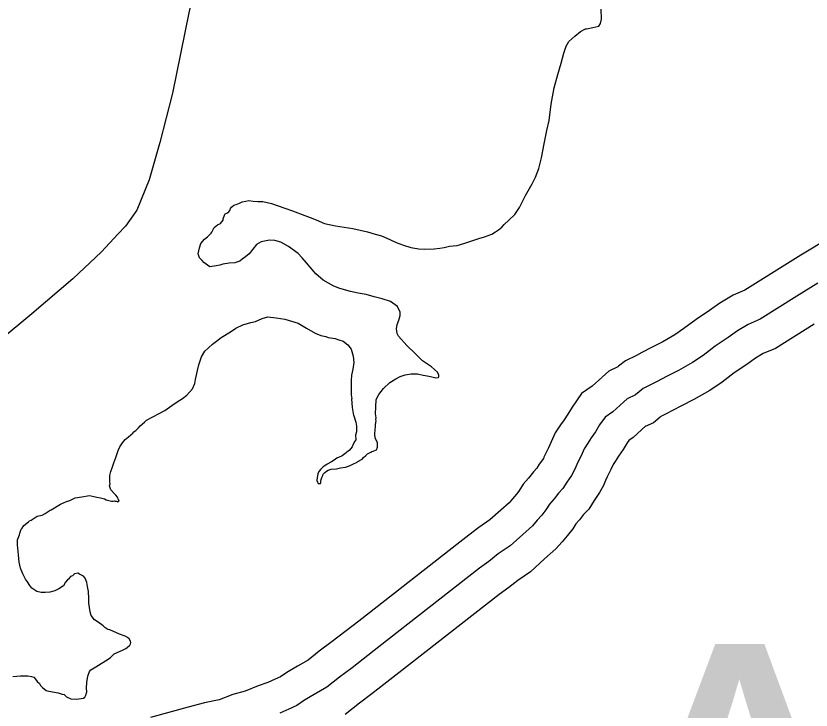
# Model space of a CAD drawing. Extents: x 31699 to 244310, y -8841 to 11474.
# Drawn here: x 148096.4 to 148338.6, y 1491 to 1702.5 of the extents above; entities that cross this region are included whole.
import ezdxf

# ---------------------------------------------------------------- set-up
doc = ezdxf.new("R2010")
doc.units = 0
for name, color, linetype in [('B_Logo', 7, 'Continuous'), ('G-ANNO-SYMB', 7, 'Continuous'), ('R_Draft', 7, 'Continuous'), ('R_Logo', 7, 'Continuous'), ('R_XS_EARTHWORK_STAGE2', 7, 'Continuous')]:
    doc.layers.add(name, color=color, linetype=linetype)

msp = doc.modelspace()

# ---------------------------------------------------------------- linework, layer by layer
at = {"layer": 'B_Logo'}
for points in [[(148340.67, 1621.12), (148334.23, 1617.14), (148323.07, 1610.12), (148319.41, 1608.56), (148316.22, 1606.6), (148313.3, 1604.58), (148309.39, 1601.88), (148305.67, 1599.12), (148302.42, 1596.9), (148298.16, 1594.46), (148294.58, 1592.64), (148291.72, 1591.15), (148289.92, 1590.2), (148287.46, 1588.99), (148286.27, 1588.04), (148285.14, 1587.1), (148282.55, 1585.88), (148281.56, 1585.01)], [(148281.56, 1585.01), (148278.16, 1581.92), (148275.83, 1580.32), (148274.17, 1577.91), (148272.91, 1575.83), (148271.65, 1573.96), (148270.59, 1572.35), (148269.46, 1570.68), (148268.53, 1568.54), (148267.54, 1566.53), (148266.88, 1565.2), (148266.28, 1563.79), (148265.62, 1562.52), (148264.16, 1560.45), (148262.97, 1558.51), (148261.64, 1557.17), (148260.31, 1555.36), (148258.91, 1553.82), (148257.79, 1552.01), (148256.59, 1550.47), (148255.2, 1548.87), (148253.73, 1547.19), (148250.74, 1544.51), (148246.96, 1541.1), (148243.3, 1538.62), (148240.44, 1536.34), (148237.58, 1534.26), (148206.93, 1510.27), (148198.75, 1503.97), (148194.89, 1501.09), (148191.04, 1498), (148187.18, 1495.79), (148184.32, 1494.11), (148181.92, 1492.44), (148179.46, 1491.36), (148176.8, 1490.08)]]:
    msp.add_lwpolyline(points, dxfattribs=at)
at = {"layer": 'R_Draft'}
for points in [[(148193.68, 1638.55), (148199.02, 1637.72), (148203.43, 1636.74), (148205.83, 1636.02), (148207.7, 1635.57), (148210.24, 1634.38), (148212.25, 1633.46), (148214.39, 1632.67), (148216.66, 1631.95), (148219.13, 1631.57), (148220.86, 1631.51), (148223.73, 1631.59), (148225.53, 1631.74), (148226.79, 1632.01), (148228.46, 1632.36), (148229.59, 1632.5), (148230.79, 1632.64), (148233.12, 1633.26), (148235.85, 1634.21), (148237.38, 1634.69), (148239.11, 1635.23), (148241.37, 1636.05), (148242.5, 1636.72), (148243.36, 1637.4), (148244.36, 1638.2), (148245.15, 1638.94), (148246.54, 1640.29), (148248.33, 1642.04), (148249.79, 1644.18), (148251.56, 1647.8), (148253.61, 1651.42), (148254.6, 1653.36), (148255.65, 1656.04), (148256.43, 1659.25), (148257.33, 1663.53), (148258.11, 1667.61), (148258.82, 1670.69), (148259.46, 1675.64), (148260.36, 1680.58), (148261.47, 1684.73), (148262.51, 1688.15), (148263.23, 1691.16), (148264.01, 1693.36), (148264.81, 1694.71), (148266.6, 1696.39), (148268.39, 1697.8), (148269.91, 1698.61), (148270.18, 1698.55), (148272.11, 1699.03), (148273.98, 1699.44), (148274.44, 1700.18), (148274.7, 1701.58), (148274.68, 1704.59)], [(148193.68, 1638.55), (148199.02, 1637.72), (148203.43, 1636.74), (148205.83, 1636.02), (148207.7, 1635.57), (148210.24, 1634.38), (148212.25, 1633.46), (148214.39, 1632.67), (148216.66, 1631.95), (148219.13, 1631.57), (148220.86, 1631.51), (148223.73, 1631.59), (148225.53, 1631.74), (148226.79, 1632.01), (148228.46, 1632.36), (148229.59, 1632.5), (148230.79, 1632.64), (148233.12, 1633.26), (148235.85, 1634.21), (148237.38, 1634.69), (148239.11, 1635.23), (148241.37, 1636.05), (148242.5, 1636.72), (148243.36, 1637.4), (148244.36, 1638.2), (148245.15, 1638.94), (148246.54, 1640.29), (148248.33, 1642.04), (148249.79, 1644.18), (148251.56, 1647.8), (148253.61, 1651.42), (148254.6, 1653.36), (148255.65, 1656.04), (148256.43, 1659.25), (148257.33, 1663.53), (148258.11, 1667.61), (148258.82, 1670.69), (148259.46, 1675.64), (148260.36, 1680.58), (148261.47, 1684.73), (148262.51, 1688.15), (148263.23, 1691.16), (148264.01, 1693.36), (148264.81, 1694.71), (148266.6, 1696.39), (148268.39, 1697.8), (148269.91, 1698.61), (148270.18, 1698.55), (148272.11, 1699.03), (148273.98, 1699.44), (148274.44, 1700.18), (148274.7, 1701.58), (148274.68, 1704.59)], [(148205.96, 1583.33), (148206.08, 1585.66), (148206.94, 1587.21), (148208.32, 1589.02), (148210.25, 1590.83), (148212.11, 1591.98), (148213.37, 1592.72), (148214.9, 1593.2), (148216.76, 1593.48), (148218.7, 1593.49), (148220.43, 1593.1), (148221.64, 1592.84), (148222.7, 1592.65), (148224.24, 1592.26), (148224.97, 1592.33), (148225.24, 1592.6), (148225.23, 1593.13), (148224.76, 1594), (148222.95, 1595.59), (148220.21, 1597.44), (148218.13, 1599.57), (148215.44, 1602.15), (148212.89, 1605.01), (148212.49, 1605.81), (148212.28, 1607.21), (148212.54, 1608.48), (148213.06, 1609.89), (148213.45, 1611.22), (148213.38, 1612.23), (148212.64, 1613.96), (148210.43, 1615.48), (148207.89, 1616.33), (148205.55, 1616.92), (148203.08, 1617.64), (148200.61, 1618.09), (148198.34, 1618.61), (148195, 1619.52), (148193.26, 1620.18), (148189.98, 1622.03), (148187.77, 1623.95), (148184.88, 1627.27), (148183.54, 1628.87), (148182.33, 1630.13), (148179.45, 1632.25), (148177.11, 1633.57), (148175.24, 1634.09), (148173.57, 1634.21), (148171.11, 1633.73), (148169.65, 1632.85), (148168.52, 1631.51), (148167.4, 1630.1), (148166.27, 1629.16), (148165.28, 1628.42), (148164.55, 1627.81), (148163.02, 1627.33), (148161.35, 1627.19), (148159.42, 1626.91), (148158.49, 1626.64), (148157.42, 1626.36), (148155.49, 1626.08), (148153.61, 1627.41), (148153.08, 1628.07), (148152.34, 1628.87), (148151.93, 1630), (148152.25, 1631.87), (148152.65, 1633.21), (148153.77, 1634.49), (148154.7, 1635.23), (148155.83, 1636.31), (148156.02, 1636.64), (148156.35, 1637.24), (148156.81, 1638.12), (148157.81, 1638.86), (148158.67, 1639.33), (148159.47, 1640.27), (148159.53, 1640.67), (148159.86, 1641.87), (148160.12, 1642.21), (148160.66, 1642.41), (148161.25, 1642.82), (148161.52, 1643.22), (148161.78, 1643.82), (148162.04, 1644.29), (148162.71, 1644.83), (148163.51, 1645.1), (148164.44, 1645.51), (148165.3, 1645.85), (148166.37, 1646.12), (148167.37, 1646.26), (148168.63, 1646.07), (148170.1, 1645.95), (148171.63, 1645.96), (148174.24, 1645.37), (148176.24, 1644.72), (148178.25, 1644), (148180.65, 1643.14), (148184.4, 1641.7), (148186, 1641.17), (148187.8, 1640.45), (148190.41, 1639.33), (148193.68, 1638.55)], [(148205.96, 1583.33), (148206.08, 1585.66), (148206.94, 1587.21), (148208.32, 1589.02), (148210.25, 1590.83), (148212.11, 1591.98), (148213.37, 1592.72), (148214.9, 1593.2), (148216.76, 1593.48), (148218.7, 1593.49), (148220.43, 1593.1), (148221.64, 1592.84), (148222.7, 1592.65), (148224.24, 1592.26), (148224.97, 1592.33), (148225.24, 1592.6), (148225.23, 1593.13), (148224.76, 1594), (148222.95, 1595.59), (148220.21, 1597.44), (148218.13, 1599.57), (148215.44, 1602.15), (148212.89, 1605.01), (148212.49, 1605.81), (148212.28, 1607.21), (148212.54, 1608.48), (148213.06, 1609.89), (148213.45, 1611.22), (148213.38, 1612.23), (148212.64, 1613.96), (148210.43, 1615.48), (148207.89, 1616.33), (148205.55, 1616.92), (148203.08, 1617.64), (148200.61, 1618.09), (148198.34, 1618.61), (148195, 1619.52), (148193.26, 1620.18), (148189.98, 1622.03), (148187.77, 1623.95), (148184.88, 1627.27), (148183.54, 1628.87), (148182.33, 1630.13), (148179.45, 1632.25), (148177.11, 1633.57), (148175.24, 1634.09), (148173.57, 1634.21), (148171.11, 1633.73), (148169.65, 1632.85), (148168.52, 1631.51), (148167.4, 1630.1), (148166.27, 1629.16), (148165.28, 1628.42), (148164.55, 1627.81), (148163.02, 1627.33), (148161.35, 1627.19), (148159.42, 1626.91), (148158.49, 1626.64), (148157.42, 1626.36), (148155.49, 1626.08), (148153.61, 1627.41), (148153.08, 1628.07), (148152.34, 1628.87), (148151.93, 1630), (148152.25, 1631.87), (148152.65, 1633.21), (148153.77, 1634.49), (148154.7, 1635.23), (148155.83, 1636.31), (148156.02, 1636.64), (148156.35, 1637.24), (148156.81, 1638.12), (148157.81, 1638.86), (148158.67, 1639.33), (148159.47, 1640.27), (148159.53, 1640.67), (148159.86, 1641.87), (148160.12, 1642.21), (148160.66, 1642.41), (148161.25, 1642.82), (148161.52, 1643.22), (148161.78, 1643.82), (148162.04, 1644.29), (148162.71, 1644.83), (148163.51, 1645.1), (148164.44, 1645.51), (148165.3, 1645.85), (148166.37, 1646.12), (148167.37, 1646.26), (148168.63, 1646.07), (148170.1, 1645.95), (148171.63, 1645.96), (148174.24, 1645.37), (148176.24, 1644.72), (148178.25, 1644), (148180.65, 1643.14), (148184.4, 1641.7), (148186, 1641.17), (148187.8, 1640.45), (148190.41, 1639.33), (148193.68, 1638.55)], [(148139.97, 1581.44), (148141.76, 1582.32), (148144.55, 1584.34), (148146.28, 1585.42), (148147.07, 1585.96), (148148.47, 1587.03), (148150.12, 1588.91), (148150.91, 1590.52), (148151.1, 1591.73), (148151.69, 1594.53), (148152.07, 1596.27), (148152.93, 1598.62), (148153.92, 1600.36), (148155.04, 1601.37), (148156.3, 1602.51), (148157.5, 1603.46), (148158.89, 1604.53), (148161.75, 1606.29), (148163.34, 1607.43), (148165.47, 1608.38), (148167.93, 1609.13), (148169.39, 1609.48), (148171.39, 1610.36), (148173.12, 1610.9), (148175.65, 1610.58), (148178.26, 1610.13), (148182.33, 1608.89), (148184.88, 1607.37), (148187.55, 1605.92), (148189.22, 1605.19), (148190.82, 1604.87), (148191.49, 1604.61), (148193.63, 1604.22), (148194.7, 1603.89), (148196.03, 1603.43), (148197.51, 1602.31), (148198.45, 1601.04), (148199.06, 1598.91), (148199.27, 1596.91), (148199.02, 1594.9), (148198.63, 1593.1), (148198.51, 1591.43), (148198.52, 1589.89), (148198.53, 1588.69), (148198.54, 1587.09), (148198.67, 1585.92)], [(148139.97, 1581.44), (148141.76, 1582.32), (148144.55, 1584.34), (148146.28, 1585.42), (148147.07, 1585.96), (148148.47, 1587.03), (148150.12, 1588.91), (148150.91, 1590.52), (148151.1, 1591.73), (148151.69, 1594.53), (148152.07, 1596.27), (148152.93, 1598.62), (148153.92, 1600.36), (148155.04, 1601.37), (148156.3, 1602.51), (148157.5, 1603.46), (148158.89, 1604.53), (148161.75, 1606.29), (148163.34, 1607.43), (148165.47, 1608.38), (148167.93, 1609.13), (148169.39, 1609.48), (148171.39, 1610.36), (148173.12, 1610.9), (148175.65, 1610.58), (148178.26, 1610.13), (148182.33, 1608.89), (148184.88, 1607.37), (148187.55, 1605.92), (148189.22, 1605.19), (148190.82, 1604.87), (148191.49, 1604.61), (148193.63, 1604.22), (148194.7, 1603.89), (148196.03, 1603.43), (148197.51, 1602.31), (148198.45, 1601.04), (148199.06, 1598.91), (148199.27, 1596.91), (148199.02, 1594.9), (148198.63, 1593.1), (148198.51, 1591.43), (148198.52, 1589.89), (148198.53, 1588.69), (148198.54, 1587.09), (148198.67, 1585.92)], [(148199.26, 1580.81), (148198.87, 1583.26), (148198.67, 1585.92)], [(148199.26, 1580.81), (148198.87, 1583.26), (148198.67, 1585.92)], [(148199.26, 1580.81), (148199.27, 1580.65), (148199.87, 1578.72), (148200.08, 1577.58), (148200.08, 1576.65), (148200.08, 1575.84), (148199.82, 1574.77), (148199.89, 1573.37), (148199.62, 1572.97), (148199.09, 1572.1), (148198.76, 1571.23), (148197.9, 1570.16), (148197.63, 1569.96), (148196.57, 1569.09), (148195.77, 1568.49), (148195.57, 1568.42), (148194.17, 1567.75), (148193.31, 1567.14), (148192.51, 1566.67), (148191.18, 1565.94), (148191.05, 1565.87), (148190.25, 1565.4), (148189.98, 1565.2), (148189.72, 1565), (148189.19, 1564.39), (148188.79, 1563.79), (148188.39, 1563.12), (148188.32, 1562.92), (148188.26, 1562.45), (148188.13, 1561.92), (148188, 1560.98), (148188.26, 1560.45), (148188.46, 1560.05), (148188.73, 1560.05), (148189.06, 1560.12), (148189.13, 1560.12), (148189.26, 1560.39), (148189.26, 1560.79), (148189.33, 1561.32), (148189.53, 1561.92), (148189.86, 1562.53), (148189.99, 1562.93), (148190.45, 1563.46), (148190.99, 1563.8), (148191.52, 1564.13), (148192.38, 1564.4), (148193.98, 1564.54), (148195.25, 1564.81), (148196.78, 1565.08), (148197.71, 1565.35), (148198.38, 1565.62), (148198.98, 1565.96), (148200.31, 1566.63), (148200.51, 1566.76), (148201.84, 1567.5), (148202.24, 1568.03), (148202.97, 1568.64), (148203.37, 1568.97), (148203.43, 1569.11), (148204.1, 1569.38), (148204.5, 1569.64), (148204.83, 1569.78), (148205.23, 1569.98), (148205.69, 1570.18), (148206.16, 1570.32), (148206.56, 1571.12), (148206.55, 1572.59), (148205.82, 1573.92), (148205.68, 1575.19), (148205.81, 1576.46), (148205.94, 1577.46), (148205.94, 1578), (148206, 1578.67), (148206.07, 1579.13), (148206, 1579.53), (148206.07, 1580.07), (148206, 1580.67), (148205.86, 1581.27), (148205.96, 1583.33)], [(148199.26, 1580.81), (148199.27, 1580.65), (148199.87, 1578.72), (148200.08, 1577.58), (148200.08, 1576.65), (148200.08, 1575.84), (148199.82, 1574.77), (148199.89, 1573.37), (148199.62, 1572.97), (148199.09, 1572.1), (148198.76, 1571.23), (148197.9, 1570.16), (148197.63, 1569.96), (148196.57, 1569.09), (148195.77, 1568.49), (148195.57, 1568.42), (148194.17, 1567.75), (148193.31, 1567.14), (148192.51, 1566.67), (148191.18, 1565.94), (148191.05, 1565.87), (148190.25, 1565.4), (148189.98, 1565.2), (148189.72, 1565), (148189.19, 1564.39), (148188.79, 1563.79), (148188.39, 1563.12), (148188.32, 1562.92), (148188.26, 1562.45), (148188.13, 1561.92), (148188, 1560.98), (148188.26, 1560.45), (148188.46, 1560.05), (148188.73, 1560.05), (148189.06, 1560.12), (148189.13, 1560.12), (148189.26, 1560.39), (148189.26, 1560.79), (148189.33, 1561.32), (148189.53, 1561.92), (148189.86, 1562.53), (148189.99, 1562.93), (148190.45, 1563.46), (148190.99, 1563.8), (148191.52, 1564.13), (148192.38, 1564.4), (148193.98, 1564.54), (148195.25, 1564.81), (148196.78, 1565.08), (148197.71, 1565.35), (148198.38, 1565.62), (148198.98, 1565.96), (148200.31, 1566.63), (148200.51, 1566.76), (148201.84, 1567.5), (148202.24, 1568.03), (148202.97, 1568.64), (148203.37, 1568.97), (148203.43, 1569.11), (148204.1, 1569.38), (148204.5, 1569.64), (148204.83, 1569.78), (148205.23, 1569.98), (148205.69, 1570.18), (148206.16, 1570.32), (148206.56, 1571.12), (148206.55, 1572.59), (148205.82, 1573.92), (148205.68, 1575.19), (148205.81, 1576.46), (148205.94, 1577.46), (148205.94, 1578), (148206, 1578.67), (148206.07, 1579.13), (148206, 1579.53), (148206.07, 1580.07), (148206, 1580.67), (148205.86, 1581.27), (148205.96, 1583.33)], [(148121.04, 1555.87), (148122.11, 1555.67), (148123.31, 1555.41), (148123.91, 1555.14), (148124.71, 1554.88), (148125.51, 1554.68), (148125.98, 1554.68), (148126.38, 1554.75), (148126.58, 1554.68), (148126.98, 1554.68), (148127.44, 1554.48), (148127.64, 1554.55), (148127.78, 1554.88), (148127.78, 1554.95), (148127.64, 1555.08), (148127.31, 1555.88), (148126.84, 1556.48), (148126.5, 1556.82), (148125.3, 1558.15), (148124.83, 1559.35), (148125.03, 1560.02), (148124.96, 1560.55), (148124.96, 1562.49), (148125.29, 1563.76), (148125.81, 1565.17), (148126.21, 1566.37), (148126.81, 1567.97), (148127.47, 1570.18), (148128, 1571.25), (148128.79, 1572.52), (148129.66, 1573.46), (148130.65, 1574.26), (148132.05, 1575.53), (148132.05, 1575.74), (148132.91, 1576.27), (148133.71, 1577.01), (148134.18, 1577.61), (148135.5, 1578.75), (148136.1, 1579.35), (148139.97, 1581.44)], [(148121.04, 1555.87), (148122.11, 1555.67), (148123.31, 1555.41), (148123.91, 1555.14), (148124.71, 1554.88), (148125.51, 1554.68), (148125.98, 1554.68), (148126.38, 1554.75), (148126.58, 1554.68), (148126.98, 1554.68), (148127.44, 1554.48), (148127.64, 1554.55), (148127.78, 1554.88), (148127.78, 1554.95), (148127.64, 1555.08), (148127.31, 1555.88), (148126.84, 1556.48), (148126.5, 1556.82), (148125.3, 1558.15), (148124.83, 1559.35), (148125.03, 1560.02), (148124.96, 1560.55), (148124.96, 1562.49), (148125.29, 1563.76), (148125.81, 1565.17), (148126.21, 1566.37), (148126.81, 1567.97), (148127.47, 1570.18), (148128, 1571.25), (148128.79, 1572.52), (148129.66, 1573.46), (148130.65, 1574.26), (148132.05, 1575.53), (148132.05, 1575.74), (148132.91, 1576.27), (148133.71, 1577.01), (148134.18, 1577.61), (148135.5, 1578.75), (148136.1, 1579.35), (148139.97, 1581.44)], [(148102.81, 1499.78), (148103.54, 1499.11), (148103.81, 1498.58), (148104.48, 1497.91), (148105.55, 1497.05), (148106.35, 1496.78), (148109.28, 1496.32), (148110.48, 1495.92), (148111.08, 1495.79), (148111.82, 1495.13), (148113.09, 1494.46), (148114.82, 1494.33), (148116.22, 1494.54), (148116.95, 1494.67), (148117.35, 1494.94), (148117.68, 1495.61), (148117.94, 1496.61), (148117.87, 1497.68), (148118, 1499.48), (148118.26, 1501.42), (148118.79, 1502.76), (148119.19, 1503.29), (148120.72, 1504.23), (148124.51, 1506.58), (148125.18, 1507.12), (148126.31, 1508.19), (148128.84, 1509.26), (148129.83, 1509.8), (148130.3, 1510.14), (148131.03, 1510.81), (148131.3, 1511.21), (148131.36, 1511.68), (148131.23, 1512.08), (148130.83, 1512.74), (148130.36, 1513.14), (148129.62, 1513.54), (148127.89, 1514.21), (148124.95, 1515.47), (148124.42, 1515.6), (148123.42, 1516.26), (148122.95, 1516.73), (148121.42, 1517.8), (148120.28, 1518.53), (148119.28, 1519.86), (148118.94, 1521), (148118.6, 1523.6), (148118.6, 1525), (148118.52, 1527.21), (148118.19, 1528.67), (148117.98, 1529.88), (148117.45, 1531.28), (148116.98, 1531.81), (148115.78, 1532.48), (148115.24, 1532.74), (148114.31, 1532.54), (148114.24, 1532.54), (148113.58, 1532), (148112.98, 1531.73), (148112.38, 1530.93), (148112.05, 1530.73), (148111.52, 1530.06), (148110.86, 1528.86), (148109.46, 1527.98), (148108.2, 1527.38), (148106.73, 1526.98), (148105.33, 1526.84), (148104.07, 1526.83), (148102.73, 1527.17), (148101.8, 1527.76), (148101.2, 1528.16), (148100.59, 1529.03), (148099.93, 1530.1), (148099.32, 1530.9), (148098.52, 1532.56), (148097.78, 1534.3), (148097.38, 1536.1), (148097.17, 1538.37), (148096.83, 1541.38), (148096.83, 1541.78), (148096.89, 1542.91), (148097.42, 1544.45), (148097.55, 1544.99), (148097.95, 1546.12), (148098.28, 1546.52), (148098.81, 1547.26), (148100.21, 1548.4), (148100.54, 1548.67), (148101.01, 1548.94), (148102.8, 1550.08), (148104.4, 1550.48), (148105.33, 1550.95), (148106.79, 1551.96), (148107.06, 1552.02), (148109.99, 1553.77), (148111.78, 1554.64), (148112.78, 1554.91), (148114.45, 1555.72), (148116.44, 1556.06), (148118.78, 1556.4), (148119.71, 1556.27), (148121.04, 1555.87)], [(148102.81, 1499.78), (148103.54, 1499.11), (148103.81, 1498.58), (148104.48, 1497.91), (148105.55, 1497.05), (148106.35, 1496.78), (148109.28, 1496.32), (148110.48, 1495.92), (148111.08, 1495.79), (148111.82, 1495.13), (148113.09, 1494.46), (148114.82, 1494.33), (148116.22, 1494.54), (148116.95, 1494.67), (148117.35, 1494.94), (148117.68, 1495.61), (148117.94, 1496.61), (148117.87, 1497.68), (148118, 1499.48), (148118.26, 1501.42), (148118.79, 1502.76), (148119.19, 1503.29), (148120.72, 1504.23), (148124.51, 1506.58), (148125.18, 1507.12), (148126.31, 1508.19), (148128.84, 1509.26), (148129.83, 1509.8), (148130.3, 1510.14), (148131.03, 1510.81), (148131.3, 1511.21), (148131.36, 1511.68), (148131.23, 1512.08), (148130.83, 1512.74), (148130.36, 1513.14), (148129.62, 1513.54), (148127.89, 1514.21), (148124.95, 1515.47), (148124.42, 1515.6), (148123.42, 1516.26), (148122.95, 1516.73), (148121.42, 1517.8), (148120.28, 1518.53), (148119.28, 1519.86), (148118.94, 1521), (148118.6, 1523.6), (148118.6, 1525), (148118.52, 1527.21), (148118.19, 1528.67), (148117.98, 1529.88), (148117.45, 1531.28), (148116.98, 1531.81), (148115.78, 1532.48), (148115.24, 1532.74), (148114.31, 1532.54), (148114.24, 1532.54), (148113.58, 1532), (148112.98, 1531.73), (148112.38, 1530.93), (148112.05, 1530.73), (148111.52, 1530.06), (148110.86, 1528.86), (148109.46, 1527.98), (148108.2, 1527.38), (148106.73, 1526.98), (148105.33, 1526.84), (148104.07, 1526.83), (148102.73, 1527.17), (148101.8, 1527.76), (148101.2, 1528.16), (148100.59, 1529.03), (148099.93, 1530.1), (148099.32, 1530.9), (148098.52, 1532.56), (148097.78, 1534.3), (148097.38, 1536.1), (148097.17, 1538.37), (148096.83, 1541.38), (148096.83, 1541.78), (148096.89, 1542.91), (148097.42, 1544.45), (148097.55, 1544.99), (148097.95, 1546.12), (148098.28, 1546.52), (148098.81, 1547.26), (148100.21, 1548.4), (148100.54, 1548.67), (148101.01, 1548.94), (148102.8, 1550.08), (148104.4, 1550.48), (148105.33, 1550.95), (148106.79, 1551.96), (148107.06, 1552.02), (148109.99, 1553.77), (148111.78, 1554.64), (148112.78, 1554.91), (148114.45, 1555.72), (148116.44, 1556.06), (148118.78, 1556.4), (148119.71, 1556.27), (148121.04, 1555.87)], [(148095.47, 1501.3), (148096.61, 1501.43), (148097.74, 1501.44), (148099.07, 1501.51), (148100.01, 1501.44), (148101.14, 1501.31), (148101.87, 1501.11), (148102.34, 1500.51), (148102.81, 1499.78)], [(148095.47, 1501.3), (148096.61, 1501.43), (148097.74, 1501.44), (148099.07, 1501.51), (148100.01, 1501.44), (148101.14, 1501.31), (148101.87, 1501.11), (148102.34, 1500.51), (148102.81, 1499.78)]]:
    msp.add_lwpolyline(points, dxfattribs=at)
at = {"layer": 'R_Logo'}
for points in [[(148325.13, 2727.43), (148328.87, 2617.02), (148324.5, 2440.94), (148318.24, 2258.16), (148313.69, 2078.06), (148308.9, 1905.31), (148314.69, 1725.21), (148153.8, 1725.73), (148149.07, 1703.52), (148144.09, 1679.04), (148140.19, 1663.99), (148136.99, 1652.55), (148133.25, 1643.31), (148129.74, 1638.48), (148127.43, 1636.06), (148122.46, 1630.62), (148113.71, 1622.41), (148101.17, 1611.78), (148091.56, 1603.77), (148082.4, 1596.57), (148073.77, 1589.97), (148066.54, 1584.44), (148059.31, 1578.59)], [(148325.13, 2727.42), (148328.87, 2617.02), (148324.5, 2440.94), (148318.24, 2258.16), (148313.69, 2078.06), (148308.9, 1905.31), (148314.69, 1725.21), (148153.8, 1725.73), (148149.07, 1703.52), (148144.09, 1679.04), (148140.19, 1663.99), (148136.99, 1652.55), (148133.25, 1643.31), (148129.74, 1638.48), (148127.43, 1636.06), (148122.46, 1630.62), (148113.71, 1622.41), (148101.17, 1611.78), (148091.56, 1603.77), (148082.4, 1596.57), (148073.77, 1589.97), (148066.54, 1584.44), (148059.31, 1578.59)]]:
    msp.add_lwpolyline(points, dxfattribs=at)
at = {"layer": 'R_XS_EARTHWORK_STAGE2'}
for points in [[(148344.38, 1635.04), (148335.46, 1629.65), (148328.94, 1625.62), (148318.42, 1619.01), (148314.81, 1617.47), (148310.76, 1614.98), (148307.62, 1612.81), (148303.57, 1610.02), (148299.86, 1607.26), (148297.1, 1605.38), (148293.41, 1603.27), (148290, 1601.53), (148287.08, 1600.01), (148285.37, 1599.11), (148282.09, 1597.48), (148279.97, 1595.81), (148279.72, 1595.6), (148277.01, 1594.33), (148274.95, 1592.52)], [(148339.52, 1608.65), (148327.72, 1601.23), (148324.01, 1599.65), (148321.69, 1598.22), (148318.98, 1596.35), (148315.21, 1593.75), (148311.48, 1590.98), (148307.73, 1588.41), (148302.92, 1585.66), (148299.15, 1583.75), (148296.36, 1582.29), (148294.48, 1581.3), (148292.84, 1580.49), (148292.58, 1580.28), (148290.57, 1578.6), (148288.09, 1577.44)], [(148274.83, 1592.41), (148271.93, 1589.77), (148268.64, 1587.5), (148265.77, 1583.34), (148264.49, 1581.22), (148263.33, 1579.51), (148262.27, 1577.91), (148260.65, 1575.5), (148259.46, 1572.75), (148258.58, 1570.97), (148257.79, 1569.37), (148257.23, 1568.06), (148257.06, 1567.73), (148255.8, 1565.95), (148255.05, 1564.73), (148254.02, 1563.68), (148252.55, 1561.69), (148250.9, 1559.87), (148249.57, 1557.74), (148248.86, 1556.82), (148247.65, 1555.43), (148246.61, 1554.23), (148244.06, 1551.95), (148240.77, 1548.99), (148237.37, 1546.68), (148234.38, 1544.3), (148231.56, 1542.24), (148200.79, 1518.17), (148192.7, 1511.93), (148188.78, 1509), (148185.39, 1506.29), (148182.16, 1504.44), (148178.91, 1502.53), (148177.01, 1501.2), (148175.3, 1500.45), (148173.11, 1499.41), (148170.18, 1498.48), (148166.22, 1496.84), (148162.47, 1495.75), (148158.26, 1494.18), (148153.84, 1493.21), (148148.86, 1491.93), (148137.34, 1488.76)], [(148288.28, 1577.6), (148284.39, 1574.08), (148283.03, 1573.13), (148282.57, 1572.47), (148281.34, 1570.44), (148279.97, 1568.41), (148278.91, 1566.8), (148278.27, 1565.86), (148277.61, 1564.33), (148276.5, 1562.09), (148275.97, 1561.02), (148275.33, 1559.52), (148274.18, 1557.31), (148272.51, 1554.94), (148270.88, 1552.28), (148269.26, 1550.65), (148268.06, 1549.03), (148266.92, 1547.77), (148266, 1546.28), (148264.32, 1544.13), (148262.74, 1542.3), (148260.86, 1540.15), (148257.43, 1537.08), (148253.14, 1533.21), (148249.23, 1530.56), (148246.5, 1528.38), (148243.6, 1526.28), (148213.06, 1502.37), (148204.79, 1496), (148201.01, 1493.17), (148196.68, 1489.71)]]:
    msp.add_lwpolyline(points, dxfattribs=at)

# ---------------------------------------------------------------- texts
at = {"layer": 'G-ANNO-SYMB'}
msp.add_text('Amy', height=105.6, dxfattribs=at).set_placement((148269.48, 1405.6))
at = {"layer": 'R_Draft'}
msp.add_text('BULL SHOALS', height=35.1999, rotation=45, dxfattribs=at).set_placement((147910.31, 1609.56))

doc.saveas('drawing.dxf')
